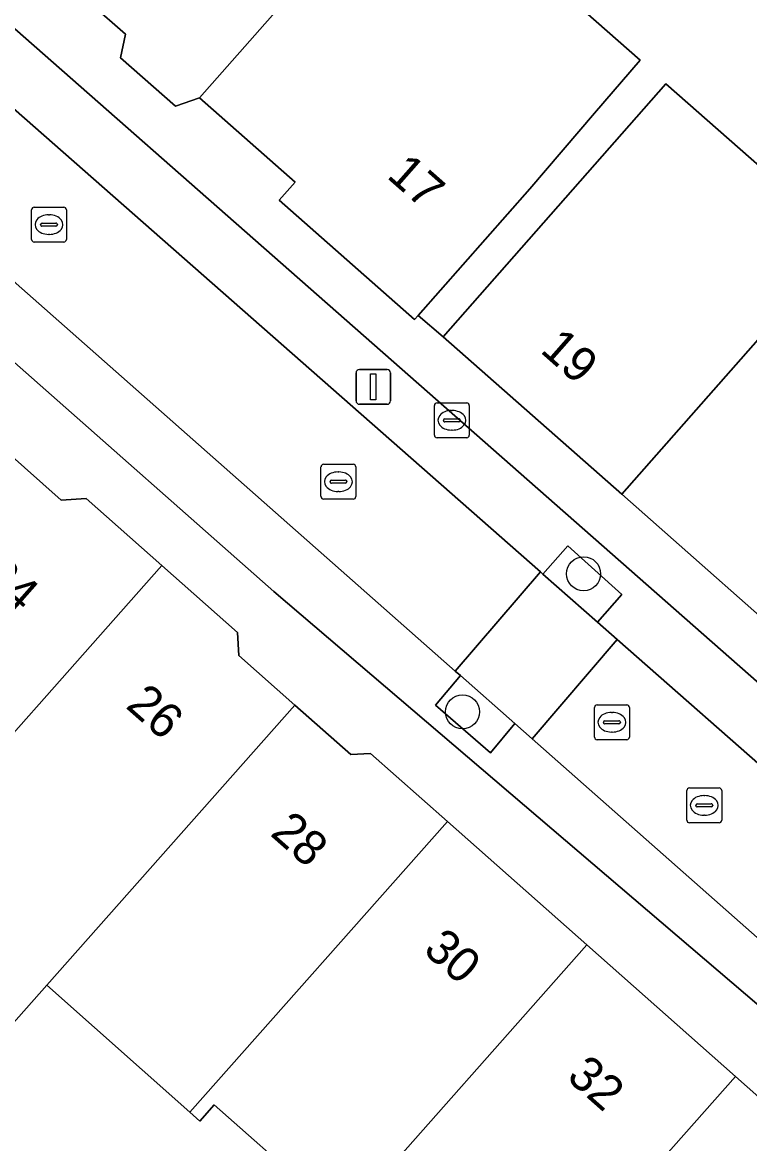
# Model space of a CAD drawing. Extents: x 159960 to 160866, y 382700 to 383354.
# Drawn here: x 160528.87 to 160549.74, y 382799.84 to 382832 of the extents above; entities that cross this region are included whole.
import ezdxf

# ---------------------------------------------------------------- set-up
doc = ezdxf.new("R2010")
doc.units = 0
for name, color, linetype in [('IMGEO_Boom', 7, 'Continuous'), ('IMGEO_Brandkraan', 7, 'Continuous'), ('IMGEO_Erf', 7, 'Continuous'), ('IMGEO_Groenvoorziening', 7, 'Continuous'), ('IMGEO_Kolk', 7, 'Continuous'), ('IMGEO_Lichtmast', 7, 'Continuous'), ('IMGEO_Muur', 7, 'Continuous'), ('IMGEO_Pand', 7, 'Continuous'), ('IMGEO_Pand_nummerreeks', 7, 'Continuous'), ('IMGEO_Parkeervlak_open', 7, 'Continuous'), ('IMGEO_Rijbaan_lokaal_open', 7, 'Continuous'), ('IMGEO_Rioolput', 7, 'Continuous'), ('IMGEO_Voetpad_open', 7, 'Continuous')]:
    doc.layers.add(name, color=color, linetype=linetype)

msp = doc.modelspace()

# ---------------------------------------------------------------- linework, layer by layer
at = {"layer": 'IMGEO_Boom'}
for centre in [(160544.973, 382816.183), (160541.498, 382812.223)]:
    msp.add_circle(centre, 0.489, dxfattribs=at)
at = {"layer": 'IMGEO_Brandkraan'}
for p, q in [((160540.692, 382820.16), (160540.692, 382821.012)), ((160540.767, 382821.086), (160541.619, 382821.086)), ((160541.18, 382820.866), (160541.205, 382820.866)), ((160541.693, 382821.012), (160541.693, 382820.16)), ((160540.951, 382820.58), (160540.951, 382820.592)), ((160541.389, 382820.543), (160540.991, 382820.543)), ((160540.994, 382820.629), (160541.392, 382820.629)), ((160541.435, 382820.592), (160541.435, 382820.58)), ((160541.203, 382820.306), (160541.178, 382820.306)), ((160541.619, 382820.086), (160540.767, 382820.086))]:
    msp.add_line(p, q, dxfattribs=at)
for points in [[(160540.692, 382820.16), (160540.692, 382821.012)], [(160540.767, 382821.086), (160541.619, 382821.086)], [(160541.693, 382821.012), (160541.693, 382820.16)], [(160541.619, 382820.086), (160540.767, 382820.086)]]:
    msp.add_lwpolyline(points, dxfattribs=at)
for centre, radius, start, end in [((160540.769, 382821.01), 0.0765, 91.552, 178.448), ((160540.769, 382821.01), 0.0765, 91.552, 178.448), ((160541.617, 382821.01), 0.0765, 1.552, 88.448), ((160541.617, 382821.01), 0.0765, 1.552, 88.448), ((160540.991, 382820.589), 0.0403, 85.8775, 175.7526), ((160540.988, 382820.579), 0.0366, 178.938, 274.7102), ((160541.392, 382820.586), 0.043, 264.8664, 352.4533), ((160541.396, 382820.591), 0.0386, 1.7309, 96.639), ((160540.769, 382820.162), 0.0765, 181.552, 268.448), ((160540.769, 382820.162), 0.0765, 181.552, 268.448), ((160541.617, 382820.162), 0.0765, 271.552, 358.448), ((160541.617, 382820.162), 0.0765, 271.552, 358.448)]:
    msp.add_arc(centre, radius, start, end, dxfattribs=at)
for centre, major_axis, ratio, start_param, end_param in [((160541.179, 382820.586), (-0.387, 0.002), 0.722429, 4.712389, 7.853982), ((160541.204, 382820.586), (-0.39, 0.002), 0.717154, 1.570796, 4.712389)]:
    msp.add_ellipse(centre, major_axis=major_axis, ratio=ratio, start_param=start_param, end_param=end_param, dxfattribs=at)
at = {"layer": 'IMGEO_Erf'}
for points in [[(160543.366, 382833.768), (160546.598, 382830.922), (160545.289, 382829.397), (160543.428, 382827.229), (160540.224, 382823.593), (160540.944, 382822.985), (160547.336, 382830.242), (160552.467, 382825.723), (160546.075, 382818.466), (160551.911, 382813.301), (160554.424, 382813.172), (160554.762, 382818.161), (160554.844, 382819.377), (160555.228, 382825.052), (160554.655, 382825.09), (160554.677, 382825.41), (160555.004, 382830.255), (160555.046, 382830.875), (160555.388, 382835.941)], [(160527.865, 382784.756), (160530.158, 382787.195), (160533.574, 382783.983), (160533.682, 382783.882), (160534.453, 382784.722), (160536.563, 382782.787), (160538.361, 382781.137), (160545.284, 382789.026), (160546.459, 382790.261), (160542.355, 382793.891), (160538.092, 382797.662), (160537.076, 382798.56), (160534.376, 382800.948), (160533.964, 382800.483), (160533.677, 382800.738), (160529.568, 382804.384), (160527.729, 382802.312)]]:
    msp.add_lwpolyline(points, dxfattribs=at)
at = {"layer": 'IMGEO_Groenvoorziening'}
for points in [[(160543.808, 382816.171), (160545.373, 382814.795), (160546.068, 382815.591), (160544.522, 382816.983)], [(160541.439, 382813.262), (160540.727, 382812.411), (160542.301, 382811.048), (160542.999, 382811.884)]]:
    msp.add_lwpolyline(points, close=True, dxfattribs=at)
at = {"layer": 'IMGEO_Kolk'}
for p, q in [((160529.206, 382826.701), (160530.058, 382826.701)), ((160529.131, 382825.775), (160529.131, 382826.627)), ((160529.619, 382826.481), (160529.644, 382826.481)), ((160530.132, 382826.627), (160530.132, 382825.775)), ((160529.39, 382826.195), (160529.39, 382826.207)), ((160529.828, 382826.158), (160529.43, 382826.158)), ((160529.433, 382826.244), (160529.831, 382826.244)), ((160529.874, 382826.207), (160529.874, 382826.195)), ((160530.058, 382825.701), (160529.206, 382825.701)), ((160529.642, 382825.921), (160529.617, 382825.921)), ((160537.437, 382818.398), (160537.437, 382819.25)), ((160537.512, 382819.324), (160538.364, 382819.324)), ((160538.438, 382819.25), (160538.438, 382818.398)), ((160537.925, 382819.104), (160537.95, 382819.104)), ((160537.696, 382818.818), (160537.696, 382818.83)), ((160538.134, 382818.781), (160537.736, 382818.781)), ((160537.739, 382818.867), (160538.137, 382818.867)), ((160538.18, 382818.83), (160538.18, 382818.818)), ((160538.364, 382818.324), (160537.512, 382818.324)), ((160537.948, 382818.544), (160537.923, 382818.544)), ((160545.285, 382811.497), (160545.285, 382812.349)), ((160545.36, 382812.423), (160546.212, 382812.423)), ((160545.773, 382812.203), (160545.798, 382812.203)), ((160546.286, 382812.349), (160546.286, 382811.497)), ((160545.544, 382811.917), (160545.544, 382811.929)), ((160545.982, 382811.88), (160545.584, 382811.88)), ((160545.587, 382811.966), (160545.985, 382811.966)), ((160546.028, 382811.929), (160546.028, 382811.917)), ((160545.796, 382811.643), (160545.771, 382811.643)), ((160546.212, 382811.423), (160545.36, 382811.423))]:
    msp.add_line(p, q, dxfattribs=at)
for points in [[(160529.206, 382826.701), (160530.058, 382826.701)], [(160529.131, 382825.775), (160529.131, 382826.627)], [(160530.132, 382826.627), (160530.132, 382825.775)], [(160530.058, 382825.701), (160529.206, 382825.701)], [(160537.437, 382818.398), (160537.437, 382819.25)], [(160537.512, 382819.324), (160538.364, 382819.324)], [(160538.438, 382819.25), (160538.438, 382818.398)], [(160538.364, 382818.324), (160537.512, 382818.324)], [(160545.285, 382811.497), (160545.285, 382812.349)], [(160545.36, 382812.423), (160546.212, 382812.423)], [(160546.286, 382812.349), (160546.286, 382811.497)], [(160546.212, 382811.423), (160545.36, 382811.423)]]:
    msp.add_lwpolyline(points, dxfattribs=at)
for centre, radius, start, end in [((160529.208, 382826.625), 0.0765, 91.552, 178.448), ((160529.208, 382826.625), 0.0765, 91.552, 178.448), ((160530.056, 382826.625), 0.0765, 1.552, 88.448), ((160530.056, 382826.625), 0.0765, 1.552, 88.448), ((160529.43, 382826.204), 0.0403, 85.8775, 175.7526), ((160529.427, 382826.194), 0.0366, 178.938, 274.7102), ((160529.831, 382826.201), 0.043, 264.8664, 352.4533), ((160529.835, 382826.206), 0.0386, 1.7309, 96.639), ((160529.208, 382825.777), 0.0765, 181.552, 268.448), ((160529.208, 382825.777), 0.0765, 181.552, 268.448), ((160530.056, 382825.777), 0.0765, 271.552, 358.448), ((160530.056, 382825.777), 0.0765, 271.552, 358.448), ((160537.514, 382819.248), 0.0765, 91.552, 178.448), ((160537.514, 382819.248), 0.0765, 91.552, 178.448), ((160538.362, 382819.248), 0.0765, 1.552, 88.448), ((160538.362, 382819.248), 0.0765, 1.552, 88.448), ((160537.736, 382818.827), 0.0403, 85.8775, 175.7526), ((160537.733, 382818.817), 0.0366, 178.938, 274.7102), ((160538.137, 382818.824), 0.043, 264.8664, 352.4533), ((160538.141, 382818.829), 0.0386, 1.7309, 96.639), ((160537.514, 382818.4), 0.0765, 181.552, 268.448), ((160537.514, 382818.4), 0.0765, 181.552, 268.448), ((160538.362, 382818.4), 0.0765, 271.552, 358.448), ((160538.362, 382818.4), 0.0765, 271.552, 358.448), ((160545.362, 382812.347), 0.0765, 91.552, 178.448), ((160545.362, 382812.347), 0.0765, 91.552, 178.448), ((160546.21, 382812.347), 0.0765, 1.552, 88.448), ((160546.21, 382812.347), 0.0765, 1.552, 88.448), ((160545.584, 382811.926), 0.0403, 85.8775, 175.7526), ((160545.581, 382811.916), 0.0366, 178.938, 274.7102), ((160545.985, 382811.923), 0.043, 264.8664, 352.4533), ((160545.989, 382811.928), 0.0386, 1.7309, 96.639), ((160545.362, 382811.499), 0.0765, 181.552, 268.448), ((160545.362, 382811.499), 0.0765, 181.552, 268.448), ((160546.21, 382811.499), 0.0765, 271.552, 358.448), ((160546.21, 382811.499), 0.0765, 271.552, 358.448)]:
    msp.add_arc(centre, radius, start, end, dxfattribs=at)
for centre, major_axis, ratio, start_param, end_param in [((160529.618, 382826.201), (-0.387, 0.002), 0.722429, 4.712389, 7.853982), ((160529.643, 382826.201), (-0.39, 0.002), 0.717154, 1.570796, 4.712389), ((160537.924, 382818.824), (-0.387, 0.002), 0.722429, 4.712389, 7.853982), ((160537.949, 382818.824), (-0.39, 0.002), 0.717154, 1.570796, 4.712389), ((160545.772, 382811.923), (-0.387, 0.002), 0.722429, 4.712389, 7.853982), ((160545.797, 382811.923), (-0.39, 0.002), 0.717154, 1.570796, 4.712389)]:
    msp.add_ellipse(centre, major_axis=major_axis, ratio=ratio, start_param=start_param, end_param=end_param, dxfattribs=at)
at = {"layer": 'IMGEO_Lichtmast'}
for p, q in [((160538.442, 382821.146), (160538.442, 382821.946)), ((160538.442, 382821.946), (160538.442, 382821.146)), ((160538.542, 382822.046), (160539.332, 382822.046)), ((160539.332, 382822.046), (160538.542, 382822.046)), ((160539.432, 382821.946), (160539.432, 382821.146)), ((160539.432, 382821.146), (160539.432, 382821.946)), ((160539.332, 382821.046), (160538.542, 382821.046)), ((160538.542, 382821.046), (160539.332, 382821.046))]:
    msp.add_line(p, q, dxfattribs=at)
msp.add_lwpolyline([(160538.862, 382821.921), (160539.012, 382821.921), (160539.012, 382821.171), (160538.862, 382821.171), (160538.862, 382821.921)], dxfattribs=at)
for centre, start, end in [((160538.542, 382821.946), 90, 180), ((160538.542, 382821.946), 90, 180), ((160539.332, 382821.946), 0, 90), ((160539.332, 382821.946), 360, 90), ((160538.542, 382821.146), 180, 270), ((160538.542, 382821.146), 180, 270), ((160539.332, 382821.146), 270, 0), ((160539.332, 382821.146), 270, 0)]:
    msp.add_arc(centre, 0.1, start, end, dxfattribs=at)
at = {"layer": 'IMGEO_Muur'}
msp.add_lwpolyline([(160546.075, 382818.466), (160551.911, 382813.301), (160554.424, 382813.172)], dxfattribs=at)
at = {"layer": 'IMGEO_Pand'}
for points in [[(160540.016, 382836.718), (160535.945, 382840.304), (160529.86, 382833.399), (160531.823, 382831.669), (160531.686, 382830.986), (160533.258, 382829.602), (160533.95, 382829.834)], [(160546.598, 382830.922), (160543.366, 382833.768), (160540.954, 382835.892), (160540.016, 382836.718), (160533.95, 382829.834), (160536.694, 382827.417), (160536.238, 382826.899), (160540.122, 382823.477), (160540.224, 382823.593), (160543.428, 382827.229), (160545.289, 382829.397)], [(160552.467, 382825.723), (160547.336, 382830.242), (160540.944, 382822.985), (160546.075, 382818.466)], [(160521.317, 382811.706), (160525.446, 382808.042), (160532.868, 382816.418), (160530.696, 382818.339), (160529.984, 382818.296), (160528.4, 382819.697)], [(160532.868, 382816.418), (160525.446, 382808.042), (160523.607, 382805.971), (160527.729, 382802.312), (160529.568, 382804.384), (160536.685, 382812.415), (160535.082, 382813.834), (160535.041, 382814.496)], [(160533.677, 382800.738), (160541.066, 382809.075), (160538.857, 382811.029), (160538.292, 382810.994), (160536.685, 382812.415), (160529.568, 382804.384)], [(160545.069, 382805.534), (160541.066, 382809.075), (160533.677, 382800.738), (160533.964, 382800.483), (160534.376, 382800.948), (160537.076, 382798.56), (160538.092, 382797.662)], [(160542.355, 382793.891), (160549.332, 382801.763), (160545.069, 382805.534), (160538.092, 382797.662)], [(160542.355, 382793.891), (160546.459, 382790.261), (160550.116, 382794.395), (160553.428, 382798.14), (160549.332, 382801.763)]]:
    msp.add_lwpolyline(points, close=True, dxfattribs=at)
at = {"layer": 'IMGEO_Parkeervlak_open'}
for points in [[(160517.061, 382834.787), (160514.857, 382836.733), (160500, 382849.852), (160491.055, 382857.75), (160490.411, 382858.318), (160488.994, 382859.57), (160488.216, 382860.257), (160484.747, 382863.32), (160482.022, 382867.417), (160480.582, 382866.475), (160483.486, 382862.118), (160536.081, 382815.679), (160553.999, 382800.386), (160558.536, 382800.02), (160558.688, 382801.778), (160554.12, 382802.065), (160543.495, 382811.446), (160542.999, 382811.884), (160542.301, 382811.048), (160540.727, 382812.411), (160541.439, 382813.262), (160541.291, 382813.393)], [(160495.05, 382861.37), (160494.549, 382861.818), (160493.381, 382860.512), (160493.445, 382860.456), (160493.877, 382860.076), (160500, 382854.692), (160517.292, 382839.486), (160519.501, 382837.545), (160543.733, 382816.237), (160543.808, 382816.171), (160544.522, 382816.983), (160546.068, 382815.591), (160545.373, 382814.795), (160545.941, 382814.296), (160550.918, 382809.919), (160552.075, 382811.222)]]:
    msp.add_lwpolyline(points, close=True, dxfattribs=at)
at = {"layer": 'IMGEO_Rijbaan_lokaal_open'}
for points in [[(160519.501, 382837.545), (160517.061, 382834.787), (160541.291, 382813.393), (160543.733, 382816.237)], [(160545.941, 382814.296), (160545.373, 382814.795), (160543.808, 382816.171), (160543.733, 382816.237), (160541.291, 382813.393), (160541.439, 382813.262), (160542.999, 382811.884), (160543.495, 382811.446)]]:
    msp.add_lwpolyline(points, close=True, dxfattribs=at)
msp.add_lwpolyline([(160552.409, 382808.608), (160550.918, 382809.919), (160545.941, 382814.296), (160543.495, 382811.446), (160554.12, 382802.065), (160558.688, 382801.778), (160564.138, 382801.435), (160566.99, 382801.252), (160567.417, 382807.195), (160564.552, 382807.362)], dxfattribs=at)
at = {"layer": 'IMGEO_Rioolput'}
for p, q in [((160547.936, 382809.113), (160547.936, 382809.965)), ((160548.011, 382810.039), (160548.863, 382810.039)), ((160548.937, 382809.965), (160548.937, 382809.113)), ((160548.238, 382809.582), (160548.636, 382809.582)), ((160548.424, 382809.819), (160548.449, 382809.819)), ((160548.195, 382809.533), (160548.195, 382809.545)), ((160548.633, 382809.496), (160548.235, 382809.496)), ((160548.679, 382809.545), (160548.679, 382809.533)), ((160548.863, 382809.039), (160548.011, 382809.039)), ((160548.447, 382809.259), (160548.422, 382809.259))]:
    msp.add_line(p, q, dxfattribs=at)
for points in [[(160547.936, 382809.113), (160547.936, 382809.965)], [(160548.011, 382810.039), (160548.863, 382810.039)], [(160548.937, 382809.965), (160548.937, 382809.113)], [(160548.863, 382809.039), (160548.011, 382809.039)]]:
    msp.add_lwpolyline(points, dxfattribs=at)
for centre, radius, start, end in [((160548.013, 382809.963), 0.0765, 91.552, 178.448), ((160548.013, 382809.963), 0.0765, 91.552, 178.448), ((160548.861, 382809.963), 0.0765, 1.552, 88.448), ((160548.861, 382809.963), 0.0765, 1.552, 88.448), ((160548.235, 382809.542), 0.0403, 85.8775, 175.7526), ((160548.64, 382809.544), 0.0386, 1.7309, 96.639), ((160548.232, 382809.532), 0.0366, 178.938, 274.7102), ((160548.636, 382809.539), 0.043, 264.8664, 352.4533), ((160548.013, 382809.115), 0.0765, 181.552, 268.448), ((160548.013, 382809.115), 0.0765, 181.552, 268.448), ((160548.861, 382809.115), 0.0765, 271.552, 358.448), ((160548.861, 382809.115), 0.0765, 271.552, 358.448)]:
    msp.add_arc(centre, radius, start, end, dxfattribs=at)
for centre, major_axis, ratio, start_param, end_param in [((160548.423, 382809.539), (-0.387, 0.002), 0.722429, 4.712389, 7.853982), ((160548.448, 382809.539), (-0.39, 0.002), 0.717154, 1.570796, 4.712389)]:
    msp.add_ellipse(centre, major_axis=major_axis, ratio=ratio, start_param=start_param, end_param=end_param, dxfattribs=at)
at = {"layer": 'IMGEO_Voetpad_open'}
for points in [[(160563.974, 382799.088), (160564.138, 382801.435), (160558.688, 382801.778), (160558.536, 382800.02), (160553.999, 382800.386), (160536.081, 382815.679), (160483.486, 382862.118)], [(160495.05, 382861.37), (160552.075, 382811.222), (160553.384, 382810.018), (160556.459, 382809.819), (160558.963, 382809.658), (160561.601, 382809.487), (160564.683, 382809.288), (160564.9, 382812.464), (160554.424, 382813.172), (160551.911, 382813.301), (160546.075, 382818.466), (160540.944, 382822.985), (160540.224, 382823.593), (160540.122, 382823.477), (160536.238, 382826.899), (160536.694, 382827.417), (160533.95, 382829.834), (160533.258, 382829.602), (160531.686, 382830.986), (160531.823, 382831.669), (160529.86, 382833.399)], [(160528.4, 382819.697), (160529.984, 382818.296), (160530.696, 382818.339), (160532.868, 382816.418), (160535.041, 382814.496), (160535.082, 382813.834), (160536.685, 382812.415), (160538.292, 382810.994), (160538.857, 382811.029), (160541.066, 382809.075), (160545.069, 382805.534), (160549.332, 382801.763), (160553.428, 382798.14)]]:
    msp.add_lwpolyline(points, dxfattribs=at)

# ---------------------------------------------------------------- texts
at = {"layer": 'IMGEO_Pand_nummerreeks'}
for s, rotation, p in [('17', 318.621, (160539.294, 382827.565)), ('19', 318.6267, (160543.697, 382822.559)), ('24', 318.5855, (160527.655, 382816.016)), ('26', 318.5855, (160531.802, 382812.359)), ('28', 318.5855, (160535.95, 382808.699)), ('30', 318.5051, (160540.337, 382805.341)), ('32', 318.5051, (160544.453, 382801.7))]:
    msp.add_text(s, height=1, rotation=rotation, dxfattribs=at).set_placement(p)

doc.saveas('drawing.dxf')
